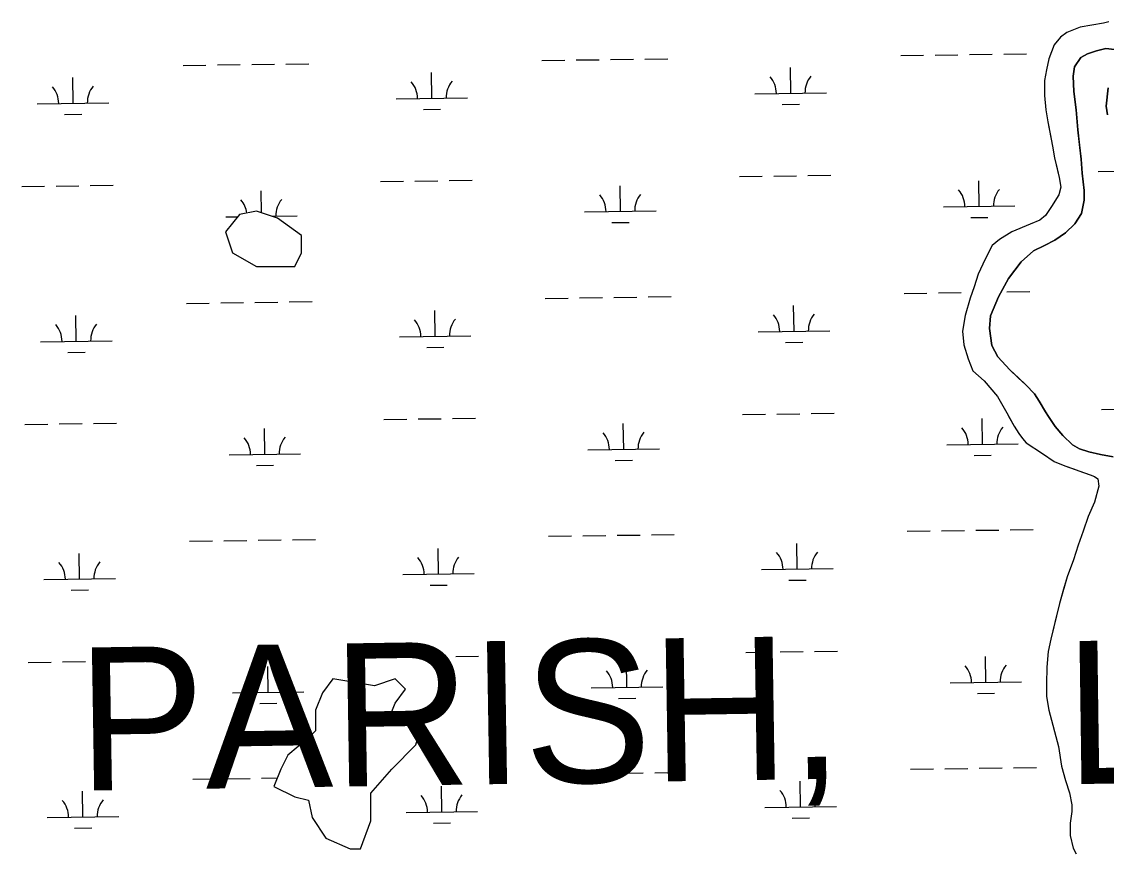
# Model space of a CAD drawing. Extents: x 3767014 to 3805179, y 361544 to 387384.
# Drawn here: x 3792449 to 3793966, y 383901 to 385061 of the extents above; entities that cross this region are included whole.
import ezdxf

# ---------------------------------------------------------------- set-up
doc = ezdxf.new("R2010")
doc.units = 0
for name, color, linetype in [('V-TOPO-GNAM-IDEN', 7, 'Continuous'), ('V-TOPO-SHOR', 7, 'Continuous'), ('V-WETL-SWMP', 7, 'Continuous')]:
    doc.layers.add(name, color=color, linetype=linetype)

msp = doc.modelspace()

# ---------------------------------------------------------------- linework, layer by layer
at = {"layer": 'V-TOPO-SHOR'}
for points in [[(3793969.301, 385060.857), (3793962.065, 385058.598), (3793929.398, 385053.269), (3793910.669, 385045.949), (3793901.594, 385039.228), (3793892.722, 385028.418), (3793885.37, 385009.073), (3793882.273, 384993.459), (3793879.547, 384978.777), (3793879.445, 384957.787), (3793881.38, 384937.737), (3793884.049, 384921.032), (3793887.655, 384901.545), (3793890.5, 384886.697), (3793893.351, 384870.548), (3793896.939, 384855.334), (3793899.962, 384842.9), (3793902.43, 384829.353), (3793899.315, 384818.568), (3793889.163, 384802.555), (3793880.67, 384789.892), (3793873.082, 384783.174), (3793859.174, 384777.733), (3793833.768, 384767.231), (3793816.541, 384756.204), (3793805.985, 384747.99), (3793796.589, 384729.007), (3793786.83, 384707.796), (3793781.141, 384690.128), (3793775.261, 384674.504), (3793768.3, 384650.145), (3793764.673, 384628.213), (3793766.606, 384608.904), (3793772.814, 384589.241), (3793779.382, 384572.552), (3793794.852, 384558.499), (3793813.514, 384536.841), (3793826.605, 384514.049), (3793829.224, 384509.23), (3793836.894, 384495.517), (3793843.621, 384485.141), (3793848.664, 384478.104), (3793853.517, 384472.18), (3793876.795, 384457.043), (3793892.81, 384445.961), (3793907.693, 384439.706), (3793919.784, 384435.483), (3793932.431, 384431.076), (3793943.031, 384427.402), (3793949.542, 384425.014), (3793954.013, 384421.688), (3793955.354, 384411.295)], [(3793977.436, 385022.111), (3793964.978, 385023.556), (3793952.042, 385020.267), (3793939.607, 385015.985), (3793930.414, 385010.718), (3793921.501, 384997.733), (3793919.561, 384984.526), (3793920.641, 384963.362), (3793923.483, 384937.475), (3793926.084, 384909.593), (3793928.411, 384888.434), (3793930.481, 384868.521), (3793932.302, 384849.102), (3793934.89, 384824.708), (3793934.942, 384811.509), (3793931.032, 384792.816), (3793921.628, 384778.085), (3793908.725, 384765.83), (3793894.074, 384755.563), (3793879.162, 384747.783), (3793864.001, 384740.253), (3793846.63, 384725.241), (3793829.042, 384701.762), (3793815.197, 384676.056), (3793803.847, 384649.364), (3793802.674, 384631.928), (3793805.506, 384608.281), (3793814.038, 384592.377), (3793831.045, 384574.014), (3793842.794, 384562.857), (3793853.29, 384553.184), (3793865.543, 384540.534), (3793871.81, 384530.099), (3793880.588, 384515.192), (3793884.846, 384508.982), (3793894.115, 384495.074), (3793904.875, 384482.168), (3793918.621, 384469.271), (3793928.108, 384463.832), (3793941.323, 384459.4), (3793957.525, 384455.73), (3793975.22, 384452.564)], [(3793967.589, 384930.678), (3793965.549, 384942.871), (3793968.435, 384968.533)], [(3793955.354, 384411.295), (3793949.128, 384389.168), (3793940.666, 384368.889), (3793933.688, 384348.429), (3793926.522, 384328.899), (3793919.731, 384308.626), (3793911.283, 384284.634), (3793906.151, 384267.341), (3793900.287, 384247.258), (3793893.707, 384220.673), (3793888.042, 384197.432), (3793884.395, 384180.145), (3793882.812, 384158.41), (3793881.974, 384135.189), (3793882.046, 384117.359), (3793885.28, 384098.241), (3793898.856, 384047.22), (3793903.05, 384019.748), (3793908.887, 383999.896), (3793914.157, 383982.46), (3793917.566, 383965.756), (3793917.419, 383956.469), (3793915.439, 383940.304), (3793915.138, 383922.842), (3793919.664, 383905.402), (3793923.598, 383897.245)]]:
    msp.add_lwpolyline(points, dxfattribs=at)
at = {"layer": 'V-WETL-SWMP'}
for p, q in [((3793962.066, 385058.598), (3793929.398, 385053.268)), ((3793969.3, 385060.856), (3793962.066, 385058.598)), ((3793910.668, 385045.95), (3793901.594, 385039.227)), ((3793929.398, 385053.268), (3793910.668, 385045.95)), ((3793892.722, 385028.419), (3793885.369, 385009.074)), ((3793901.594, 385039.227), (3793892.722, 385028.419)), ((3793678.297, 385013.613), (3793710.294, 385014.057)), ((3793726.293, 385014.279), (3793758.289, 385014.724)), ((3793774.288, 385014.946), (3793806.285, 385015.391)), ((3793822.283, 385015.613), (3793854.28, 385016.057)), ((3792674.578, 384999.67), (3792706.575, 385000.114)), ((3792722.573, 385000.337), (3792754.57, 385000.781)), ((3792770.569, 385001.003), (3792802.566, 385001.448)), ((3792818.564, 385001.67), (3792850.561, 385002.114)), ((3793176.438, 385006.641), (3793208.435, 385007.086)), ((3793224.433, 385007.308), (3793256.43, 385007.752)), ((3793272.428, 385007.975), (3793304.425, 385008.419)), ((3793320.424, 385008.641), (3793352.421, 385009.086)), ((3793524.425, 384960.728), (3793523.925, 384996.725)), ((3793885.369, 385009.074), (3793882.274, 384993.46)), ((3792520.706, 384946.785), (3792520.206, 384982.782)), ((3793022.565, 384953.757), (3793022.065, 384989.753)), ((3793882.274, 384993.46), (3793879.547, 384978.776)), ((3793879.547, 384978.776), (3793879.444, 384957.788)), ((3792972.57, 384953.062), (3793072.56, 384954.451)), ((3793474.43, 384960.034), (3793574.42, 384961.423)), ((3793879.444, 384957.788), (3793881.381, 384937.737)), ((3792470.711, 384946.091), (3792570.701, 384947.48)), ((3793010.781, 384938.161), (3793034.778, 384938.494)), ((3793512.64, 384945.132), (3793536.638, 384945.466)), ((3793881.381, 384937.737), (3793884.048, 384921.032)), ((3792508.921, 384931.189), (3792532.919, 384931.523)), ((3793884.048, 384921.032), (3793890.5, 384886.697)), ((3793890.5, 384886.697), (3793893.35, 384870.549)), ((3793893.35, 384870.549), (3793899.961, 384842.901)), ((3793452.627, 384844.288), (3793484.624, 384844.732)), ((3793500.623, 384844.955), (3793532.62, 384845.399)), ((3793548.618, 384845.621), (3793580.615, 384846.066)), ((3793954.487, 384851.259), (3793986.484, 384851.704)), ((3792448.908, 384830.345), (3792480.905, 384830.789)), ((3792496.904, 384831.012), (3792528.9, 384831.456)), ((3792544.899, 384831.678), (3792576.896, 384832.123)), ((3792950.768, 384837.316), (3792982.765, 384837.761)), ((3792998.763, 384837.983), (3793030.76, 384838.428)), ((3793046.758, 384838.65), (3793078.755, 384839.094)), ((3793286.224, 384795.542), (3793285.724, 384831.538)), ((3793788.084, 384802.513), (3793787.584, 384838.51)), ((3793902.429, 384829.353), (3793899.315, 384818.568)), ((3793899.961, 384842.901), (3793902.429, 384829.353)), ((3792784.293, 384793.723), (3792783.865, 384824.567)), ((3793899.315, 384818.568), (3793889.163, 384802.554)), ((3793738.089, 384801.819), (3793838.079, 384803.208)), ((3793889.163, 384802.554), (3793880.67, 384789.891)), ((3792753.301, 384791.14), (3792733.932, 384766.915)), ((3792734.37, 384787.876), (3792750.875, 384788.105)), ((3792777.512, 384795.985), (3792753.301, 384791.14)), ((3792806.565, 384786.295), (3792777.512, 384795.985)), ((3792799.128, 384788.775), (3792834.36, 384789.265)), ((3792840.461, 384762.07), (3792806.565, 384786.295)), ((3793236.229, 384794.847), (3793336.22, 384796.236)), ((3793776.299, 384786.917), (3793800.297, 384787.25)), ((3793873.081, 384783.174), (3793859.173, 384777.733)), ((3793880.67, 384789.891), (3793873.081, 384783.174)), ((3793274.44, 384779.946), (3793298.438, 384780.279)), ((3793859.173, 384777.733), (3793833.769, 384767.231)), ((3792733.932, 384766.915), (3792743.617, 384737.844)), ((3792840.461, 384737.844), (3792840.461, 384762.07)), ((3793816.54, 384756.204), (3793805.986, 384747.99)), ((3793833.769, 384767.231), (3793816.54, 384756.204)), ((3792743.617, 384737.844), (3792777.512, 384718.463)), ((3792830.776, 384718.463), (3792840.461, 384737.844)), ((3793805.986, 384747.99), (3793796.589, 384729.007)), ((3793796.589, 384729.007), (3793786.83, 384707.795)), ((3792777.512, 384718.463), (3792830.776, 384718.463)), ((3793786.83, 384707.795), (3793781.142, 384690.128)), ((3793682.918, 384680.97), (3793714.915, 384681.414)), ((3793730.913, 384681.637), (3793762.91, 384682.081)), ((3793781.142, 384690.128), (3793775.261, 384674.503)), ((3793826.904, 384682.97), (3793858.901, 384683.414)), ((3792679.199, 384667.027), (3792711.196, 384667.471)), ((3792727.194, 384667.694), (3792759.191, 384668.138)), ((3792775.19, 384668.36), (3792807.186, 384668.805)), ((3792823.185, 384669.027), (3792855.182, 384669.472)), ((3793181.058, 384673.998), (3793213.055, 384674.443)), ((3793229.054, 384674.665), (3793261.051, 384675.11)), ((3793277.049, 384675.332), (3793309.046, 384675.776)), ((3793325.045, 384675.998), (3793357.041, 384676.443)), ((3793529.046, 384628.085), (3793528.546, 384664.082)), ((3793775.261, 384674.503), (3793768.3, 384650.144)), ((3792525.327, 384614.143), (3792524.827, 384650.139)), ((3793027.186, 384621.114), (3793026.686, 384657.111)), ((3793768.3, 384650.144), (3793764.673, 384628.213)), ((3792977.191, 384620.419), (3793077.181, 384621.808)), ((3793479.051, 384627.391), (3793579.041, 384628.78)), ((3793764.673, 384628.213), (3793766.607, 384608.905)), ((3792475.331, 384613.448), (3792575.322, 384614.837)), ((3793015.402, 384605.518), (3793039.399, 384605.851)), ((3793517.261, 384612.489), (3793541.259, 384612.823)), ((3793766.607, 384608.905), (3793772.814, 384589.242)), ((3792513.542, 384598.546), (3792537.54, 384598.88)), ((3793772.814, 384589.242), (3793779.382, 384572.552)), ((3793779.382, 384572.552), (3793794.853, 384558.498)), ((3793794.853, 384558.498), (3793813.513, 384536.842)), ((3793813.513, 384536.842), (3793826.605, 384514.049)), ((3793457.248, 384511.645), (3793489.245, 384512.089)), ((3793505.243, 384512.312), (3793537.24, 384512.756)), ((3793553.239, 384512.978), (3793585.236, 384513.423)), ((3793826.605, 384514.049), (3793836.894, 384495.516)), ((3793959.108, 384518.616), (3793991.105, 384519.061)), ((3792453.529, 384497.702), (3792485.526, 384498.147)), ((3792501.524, 384498.369), (3792533.521, 384498.813)), ((3792549.52, 384499.035), (3792581.517, 384499.48)), ((3792955.389, 384504.673), (3792987.385, 384505.118)), ((3793003.384, 384505.34), (3793035.381, 384505.785)), ((3793051.379, 384506.007), (3793083.376, 384506.451)), ((3793290.845, 384462.899), (3793290.345, 384498.895)), ((3793792.705, 384469.87), (3793792.205, 384505.867)), ((3793836.894, 384495.516), (3793843.621, 384485.142)), ((3792788.986, 384455.927), (3792788.486, 384491.924)), ((3793843.621, 384485.142), (3793848.664, 384478.104)), ((3793742.71, 384469.176), (3793842.7, 384470.565)), ((3793848.664, 384478.104), (3793853.517, 384472.18)), ((3793853.517, 384472.18), (3793876.794, 384457.043)), ((3792738.99, 384455.233), (3792838.981, 384456.622)), ((3793240.85, 384462.204), (3793340.84, 384463.593)), ((3793780.92, 384454.274), (3793804.918, 384454.608)), ((3793876.794, 384457.043), (3793892.811, 384445.962)), ((3792777.201, 384440.331), (3792801.199, 384440.665)), ((3793279.061, 384447.303), (3793303.058, 384447.636)), ((3793892.811, 384445.962), (3793907.694, 384439.707)), ((3793907.694, 384439.707), (3793943.032, 384427.403)), ((3793943.032, 384427.403), (3793949.542, 384425.015)), ((3793949.542, 384425.015), (3793954.013, 384421.689)), ((3793954.013, 384421.689), (3793955.355, 384411.294)), ((3793955.355, 384411.294), (3793949.128, 384389.167)), ((3793949.128, 384389.167), (3793940.665, 384368.888)), ((3793940.665, 384368.888), (3793933.689, 384348.43)), ((3793281.67, 384342.689), (3793313.667, 384343.133)), ((3793329.665, 384343.356), (3793361.662, 384343.8)), ((3793687.539, 384348.327), (3793719.536, 384348.771)), ((3793735.534, 384348.994), (3793767.531, 384349.438)), ((3793783.53, 384349.66), (3793815.526, 384350.105)), ((3793831.525, 384350.327), (3793863.522, 384350.772)), ((3793933.689, 384348.43), (3793926.523, 384328.899)), ((3792683.82, 384334.384), (3792715.817, 384334.828)), ((3792731.815, 384335.051), (3792763.812, 384335.495)), ((3792779.81, 384335.717), (3792811.807, 384336.162)), ((3792827.806, 384336.384), (3792859.803, 384336.829)), ((3793185.679, 384341.355), (3793217.676, 384341.8)), ((3793233.675, 384342.022), (3793265.672, 384342.467)), ((3793533.667, 384295.443), (3793533.166, 384331.439)), ((3793926.523, 384328.899), (3793919.731, 384308.627)), ((3792529.947, 384281.5), (3792529.447, 384317.496)), ((3793031.807, 384288.471), (3793031.307, 384324.468)), ((3793919.731, 384308.627), (3793911.283, 384284.634)), ((3792981.812, 384287.777), (3793081.802, 384289.166)), ((3793483.671, 384294.748), (3793583.662, 384296.137)), ((3793911.283, 384284.634), (3793900.288, 384247.258)), ((3792479.952, 384280.805), (3792579.943, 384282.194)), ((3793020.022, 384272.875), (3793044.02, 384273.208)), ((3793521.882, 384279.846), (3793545.88, 384280.18)), ((3792518.163, 384265.903), (3792542.161, 384266.237)), ((3793900.288, 384247.258), (3793888.042, 384197.433)), ((3793888.042, 384197.433), (3793884.396, 384180.146)), ((3793461.869, 384179.002), (3793493.866, 384179.447)), ((3793509.864, 384179.669), (3793541.861, 384180.113)), ((3793557.86, 384180.335), (3793589.857, 384180.78)), ((3793884.396, 384180.146), (3793882.811, 384158.409)), ((3792458.15, 384165.059), (3792490.147, 384165.504)), ((3792506.145, 384165.726), (3792538.142, 384166.17)), ((3792554.141, 384166.393), (3792586.137, 384166.837)), ((3792960.009, 384172.031), (3792992.006, 384172.475)), ((3793008.005, 384172.697), (3793040.002, 384173.142)), ((3793056, 384173.364), (3793087.997, 384173.808)), ((3793295.466, 384130.256), (3793294.966, 384166.253)), ((3793797.326, 384137.227), (3793796.826, 384173.224)), ((3792793.606, 384123.285), (3792793.106, 384159.281)), ((3793882.811, 384158.409), (3793881.975, 384135.189)), ((3792884.04, 384141.894), (3792869.514, 384122.513)), ((3792942.147, 384132.204), (3792884.04, 384141.894)), ((3792971.2, 384141.894), (3792942.147, 384132.204)), ((3792985.726, 384127.358), (3792971.2, 384141.894)), ((3793245.471, 384129.562), (3793345.461, 384130.951)), ((3793747.33, 384136.533), (3793847.321, 384137.922)), ((3793881.975, 384135.189), (3793882.046, 384117.359)), ((3792743.611, 384122.59), (3792843.602, 384123.979)), ((3792869.514, 384122.513), (3792859.829, 384098.288)), ((3792971.2, 384107.978), (3792985.726, 384127.358)), ((3793785.541, 384121.631), (3793809.539, 384121.965)), ((3793882.046, 384117.359), (3793885.279, 384098.241)), ((3792781.822, 384107.688), (3792805.82, 384108.022)), ((3792961.516, 384083.752), (3792971.2, 384107.978)), ((3793283.681, 384114.66), (3793307.679, 384114.993)), ((3792859.829, 384098.288), (3792859.829, 384069.217)), ((3792976.042, 384088.597), (3792961.516, 384083.752)), ((3793009.937, 384083.752), (3792976.042, 384088.597)), ((3793885.279, 384098.241), (3793898.855, 384047.219)), ((3793000.253, 384049.836), (3793009.937, 384083.752)), ((3792850.145, 384059.527), (3792821.092, 384035.301)), ((3792859.829, 384069.217), (3792850.145, 384059.527)), ((3792966.358, 384015.921), (3793000.253, 384049.836)), ((3793898.855, 384047.219), (3793903.05, 384019.747)), ((3792821.092, 384035.301), (3792811.407, 384015.921)), ((3792811.407, 384015.921), (3792801.723, 383991.695)), ((3792937.305, 383982.005), (3792966.358, 384015.921)), ((3793238.295, 384009.379), (3793270.292, 384009.824)), ((3793286.291, 384010.046), (3793318.288, 384010.49)), ((3793334.286, 384010.713), (3793366.283, 384011.157)), ((3793692.16, 384015.684), (3793724.157, 384016.128)), ((3793740.155, 384016.351), (3793772.152, 384016.795)), ((3793788.15, 384017.017), (3793820.147, 384017.462)), ((3793836.146, 384017.684), (3793868.143, 384018.129)), ((3793903.05, 384019.747), (3793908.887, 383999.897)), ((3792688.44, 384001.741), (3792720.437, 384002.186)), ((3792736.436, 384002.408), (3792768.433, 384002.852)), ((3792784.431, 384003.075), (3792806.394, 384003.38)), ((3793190.3, 384008.713), (3793222.297, 384009.157)), ((3793538.287, 383962.8), (3793537.787, 383998.796)), ((3793908.887, 383999.897), (3793914.157, 383982.459)), ((3792534.568, 383948.857), (3792534.068, 383984.853)), ((3792801.723, 383991.695), (3792830.776, 383977.16)), ((3792937.305, 383943.244), (3792937.305, 383982.005)), ((3793036.428, 383955.828), (3793035.928, 383991.825)), ((3793914.157, 383982.459), (3793917.567, 383965.756)), ((3792830.776, 383977.16), (3792850.145, 383972.314)), ((3792850.145, 383972.314), (3792854.987, 383948.089)), ((3793917.567, 383965.756), (3793917.418, 383956.469)), ((3792484.573, 383948.162), (3792584.563, 383949.551)), ((3792986.433, 383955.134), (3793086.423, 383956.523)), ((3793488.292, 383962.105), (3793588.283, 383963.494)), ((3793917.418, 383956.469), (3793915.439, 383940.303)), ((3792522.784, 383933.261), (3792546.781, 383933.594)), ((3792854.987, 383948.089), (3792874.356, 383919.018)), ((3792922.778, 383904.483), (3792937.305, 383943.244)), ((3793024.643, 383940.232), (3793048.641, 383940.565)), ((3793526.503, 383947.203), (3793550.501, 383947.537)), ((3793915.439, 383940.303), (3793915.137, 383922.843)), ((3792874.356, 383919.018), (3792908.251, 383904.483)), ((3793915.137, 383922.843), (3793919.664, 383905.402)), ((3792908.251, 383904.483), (3792922.778, 383904.483)), ((3793919.664, 383905.402), (3793923.597, 383897.245))]:
    msp.add_line(p, q, dxfattribs=at)
for points in [[(3793975.22, 384452.563), (3793957.526, 384455.73), (3793941.324, 384459.401), (3793928.107, 384463.831), (3793918.622, 384469.272), (3793904.874, 384482.167), (3793894.115, 384495.074), (3793884.845, 384508.983), (3793880.587, 384515.192), (3793871.811, 384530.099), (3793865.544, 384540.533), (3793853.291, 384553.185), (3793842.793, 384562.856), (3793831.044, 384574.015), (3793814.037, 384592.376), (3793805.506, 384608.281), (3793802.673, 384631.927), (3793803.848, 384649.364), (3793815.198, 384676.056), (3793829.041, 384701.762), (3793846.629, 384725.241), (3793864.002, 384740.252), (3793879.163, 384747.783), (3793894.074, 384755.563), (3793908.726, 384765.831), (3793921.627, 384778.085), (3793931.032, 384792.816), (3793934.942, 384811.509), (3793934.89, 384824.707), (3793932.302, 384849.102), (3793930.482, 384868.52), (3793926.085, 384909.593), (3793923.483, 384937.474), (3793920.641, 384963.362), (3793919.561, 384984.526), (3793921.5, 384997.733), (3793930.414, 385010.718), (3793939.607, 385015.984), (3793952.042, 385020.267), (3793964.978, 385023.556), (3793977.436, 385022.111)], [(3793968.435, 384968.533), (3793965.549, 384942.871), (3793967.589, 384930.677)]]:
    msp.add_lwpolyline(points, dxfattribs=at)
for centre, start, end in [((3793469.181, 384960.436), 0.024037, 41.567696), ((3793579.656, 384961.97), 140.024034, 181.567693), ((3792465.462, 384946.493), 0.024037, 41.567696), ((3792575.937, 384948.028), 140.024034, 181.567693), ((3792967.321, 384953.464), 0.024037, 41.567696), ((3793077.796, 384954.999), 140.024034, 181.567693), ((3793230.98, 384795.249), 0.024037, 41.567696), ((3793341.455, 384796.784), 140.024034, 181.567693), ((3793732.84, 384802.221), 0.024037, 41.567696), ((3793843.315, 384803.755), 140.024034, 181.567693), ((3792729.121, 384788.278), 8.163881, 41.567696), ((3792839.596, 384789.812), 140.024034, 181.567693), ((3793473.801, 384627.793), 0.024037, 41.567696), ((3793584.277, 384629.328), 140.024034, 181.567693), ((3792470.082, 384613.85), 0.024037, 41.567696), ((3792580.558, 384615.385), 140.024034, 181.567693), ((3792971.942, 384620.821), 0.024037, 41.567696), ((3793082.417, 384622.356), 140.024034, 181.567693), ((3792844.217, 384457.17), 140.024034, 181.567693), ((3793235.601, 384462.606), 0.024037, 41.567696), ((3793346.076, 384464.141), 140.024034, 181.567693), ((3793737.461, 384469.578), 0.024037, 41.567696), ((3793847.936, 384471.112), 140.024034, 181.567693), ((3792733.741, 384455.635), 0.024037, 41.567696), ((3793478.422, 384295.15), 0.024037, 41.567696), ((3793588.898, 384296.685), 140.024034, 181.567693), ((3792474.703, 384281.207), 0.024037, 41.567696), ((3792585.178, 384282.742), 140.024034, 181.567693), ((3792976.563, 384288.179), 0.024037, 41.567696), ((3793087.038, 384289.713), 140.024034, 181.567693), ((3793852.557, 384138.47), 140.024034, 181.567693), ((3792738.362, 384122.992), 0.024037, 41.567696), ((3792848.837, 384124.527), 140.024034, 181.567693), ((3793240.222, 384129.963), 0.024037, 41.567696), ((3793350.697, 384131.498), 140.024034, 181.567693), ((3793742.081, 384136.935), 0.024037, 41.567696), ((3793091.659, 383957.07), 140.024034, 181.567693), ((3793483.043, 383962.507), 0.024037, 41.567696), ((3793593.518, 383964.042), 140.024034, 181.567693), ((3792479.324, 383948.564), 0.024037, 41.567696), ((3792589.799, 383950.099), 140.024034, 181.567693), ((3792981.184, 383955.536), 0.024037, 41.567696)]:
    msp.add_arc(centre, 35.246, start, end, dxfattribs=at)

# ---------------------------------------------------------------- texts
at = {"layer": 'V-TOPO-GNAM-IDEN'}
for s, rotation, p in [('PARISH,', 0.907408, (3792528.317, 383985.552)), ('LA.', 0.786142, (3793909.189, 383994.657))]:
    msp.add_text(s, height=200, rotation=rotation, dxfattribs=at).set_placement(p)

doc.saveas('drawing.dxf')
